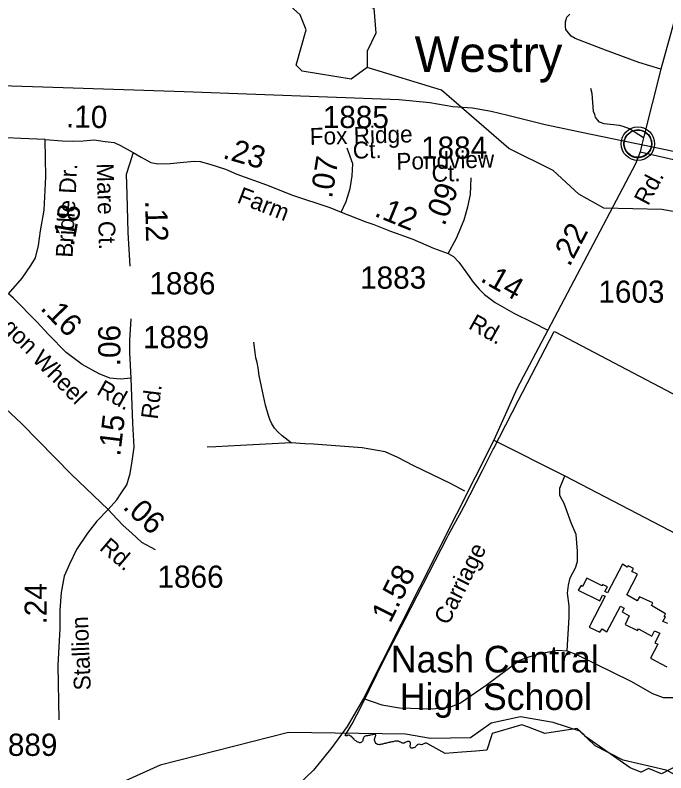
# Model space of a CAD drawing. Extents: x 2220236 to 2384410, y 720751 to 894131.
# Drawn here: x 2322567 to 2326230, y 803754 to 808018 of the extents above; entities that cross this region are included whole.
import ezdxf

# ---------------------------------------------------------------- set-up
doc = ezdxf.new("R2010")
doc.units = 0
for name, color, linetype in [('Exist Boundary Political City Limit New', 7, 'Continuous'), ('Exist Civil Demographics Community CELL', 7, 'Continuous'), ('Exist Civil Demographics Community Label', 7, 'Continuous'), ('Exist Cultural Educational Facility High Footprint', 7, 'Continuous'), ('Exist Hydrographic Creek Single Shore', 7, 'Continuous'), ('Exist Hydrographic Pond Under 1500 Sq Ft', 7, 'Continuous'), ('Exist Railroad Mainline', 7, 'Continuous'), ('Exist Road Non-System Type 51', 7, 'Continuous'), ('Exist Road Secondary Mileage Hundredths English Label', 7, 'Continuous'), ('Exist Road Secondary Type 51 Attributed', 7, 'Continuous'), ('Exist Road Secondary Type 51 Label', 7, 'Continuous'), ('Exist Road Secondary Type 51 Number Label', 7, 'Continuous'), ('Map Preparation Boundary City Limit Buffer Line', 7, 'Continuous')]:
    doc.layers.add(name, color=color, linetype=linetype)

msp = doc.modelspace()

# ---------------------------------------------------------------- linework, layer by layer
at = {"layer": 'Exist Boundary Political City Limit New'}
for points in [[(2324484.5, 803935.2), (2324482, 803936.8), (2324477.2, 803940.9), (2324475.2, 803943.2), (2324473.5, 803944.6), (2324469.5, 803948.7), (2324467.5, 803951), (2324464.5, 803953.4), (2324462.5, 803956.4), (2324457.5, 803959.8), (2324455.8, 803961.1), (2324451.5, 803964.3), (2324449.2, 803965.2), (2324445.8, 803967.5), (2324444.8, 803967.3), (2324443.2, 803966.6), (2324441.2, 803966), (2324439, 803965.4), (2324437.5, 803964.4), (2324435.8, 803963.4), (2324432.2, 803962.7), (2324428.2, 803963.3), (2324425.5, 803964.8), (2324464.2, 804029.9), (2324516.5, 804131.9), (2324647, 804395.9), (2324762.5, 804619.9), (2324999.5, 805079.1), (2325007.2, 805093.3), (2325079, 805227.1), (2325094, 805255.6), (2325198, 805455.8), (2325258.2, 805575), (2325261.8, 805581.4), (2325293, 805642.8), (2325400.8, 805851.8), (2325422.8, 805894.3), (2325601.2, 806238.8), (2325607.8, 806235.3), (2326854, 805581.7)], [(2326302.8, 803799.6), (2326205, 803748.1), (2326132.8, 803779.4), (2326091.2, 803758.9), (2326089.5, 803758), (2326029, 803782), (2325780.2, 803957.6), (2325767.8, 803969.4), (2325731.5, 804003.6), (2325548.8, 803975.8), (2325457, 804010.6), (2325419.8, 804024.7), (2325253.2, 803976.6), (2325247, 803957), (2325222.8, 803881.8), (2325160.5, 803876.8), (2325081, 803870.4), (2324988.8, 803863.1), (2324887.5, 803918.8), (2324883.5, 803921.8), (2324879.2, 803922), (2324876, 803920.9), (2324871.5, 803918.6), (2324867.5, 803916.9), (2324862.5, 803915.1), (2324859.5, 803914.3), (2324855.5, 803912.6), (2324846.8, 803913.4), (2324841.5, 803914.9), (2324834, 803913.8), (2324830.5, 803911.4), (2324828.5, 803908.6), (2324825.5, 803906.6), (2324822, 803902.9), (2324820, 803899.6), (2324817, 803897.4), (2324811.5, 803895.5), (2324807.8, 803894.2), (2324803.5, 803893.3), (2324799, 803892.8), (2324794.5, 803894), (2324792, 803897.5), (2324791.5, 803900), (2324790.5, 803905.6), (2324791, 803909.4), (2324792.5, 803913.4), (2324793, 803918.2), (2324793, 803922.2), (2324792.2, 803923.2), (2324791, 803924.8), (2324790.5, 803926.5), (2324788.2, 803928.3), (2324785.5, 803930.4), (2324782.2, 803930.6), (2324777, 803930.7), (2324775.8, 803930.5), (2324772.2, 803929.2), (2324767, 803927.1), (2324762.8, 803925.1), (2324757.2, 803922.1), (2324753.2, 803921.1), (2324746.8, 803921.9), (2324743.5, 803922.6), (2324739.8, 803924.2), (2324737.5, 803926.1), (2324733.2, 803928.7), (2324730.5, 803929.4), (2324726.5, 803931.1), (2324724.8, 803931.8), (2324719.8, 803931.9), (2324716.2, 803932.6), (2324708, 803932.6), (2324703.8, 803932.3), (2324699, 803930.8), (2324694.8, 803929.7), (2324691.2, 803929), (2324687.5, 803928.4), (2324682.8, 803927.3), (2324678.2, 803926.8), (2324676, 803925.9), (2324669.5, 803924.9), (2324665.2, 803923.8), (2324664, 803923.4), (2324658.2, 803922), (2324656, 803921.8), (2324651.5, 803920.1), (2324644, 803919.1), (2324636.8, 803916.2), (2324632, 803914.9), (2324625.8, 803913.1), (2324620.8, 803912.9), (2324618.8, 803912.3), (2324611, 803913.9), (2324607.2, 803914.1), (2324600.5, 803917), (2324598.5, 803920.1), (2324595.2, 803924.2), (2324594.2, 803929), (2324592.8, 803931.4), (2324591.5, 803935.2), (2324590.8, 803938.6), (2324591, 803942.6), (2324591.8, 803947.9), (2324592.8, 803952.2), (2324593.5, 803955.6), (2324596, 803961.3), (2324597.2, 803965.3), (2324597, 803966.4), (2324595, 803969.4), (2324588.2, 803970.7), (2324585, 803970.2), (2324578.2, 803969), (2324576.5, 803968.8), (2324570.2, 803966.4), (2324566.5, 803965.9), (2324562.8, 803965.3), (2324560.5, 803964.5), (2324555.8, 803964.3), (2324549.8, 803962.9), (2324546.8, 803963.1), (2324542.5, 803961.8), (2324538.2, 803961), (2324533.5, 803958.2), (2324530.8, 803954.9), (2324528.8, 803950.6), (2324526.8, 803945.4), (2324524.8, 803940.9), (2324523.8, 803936.9), (2324522, 803933.4), (2324520.5, 803930.4), (2324515.5, 803925.9), (2324514, 803924.5), (2324509, 803923.5), (2324505.8, 803923.1), (2324503, 803925.1), (2324498.2, 803926.1), (2324496, 803927.7), (2324493.2, 803929.2), (2324489, 803932.6), (2324484.5, 803935.2)]]:
    msp.add_lwpolyline(points, dxfattribs=at)
at = {"layer": 'Exist Civil Demographics Community CELL'}
msp.add_lwpolyline([(2325995.2, 807307.1), (2325996.2, 807312.7), (2325998, 807319.3), (2326000.9, 807326.5), (2326003.9, 807332.2), (2326007.2, 807337.9), (2326011, 807343.1), (2326014.9, 807347.4), (2326019.5, 807352), (2326025, 807356.6), (2326030.5, 807360.3), (2326035.3, 807363.1), (2326040.4, 807365.6), (2326045.9, 807367.9), (2326051.5, 807369.7), (2326055.8, 807370.9), (2326060.7, 807371.6), (2326064.8, 807372.3), (2326071.2, 807372.6), (2326075.6, 807372.5), (2326081.3, 807372.2), (2326086.2, 807371.5), (2326091.1, 807370.5), (2326096.1, 807369.1), (2326101.2, 807367.2), (2326107.9, 807364.2), (2326114.2, 807360.7), (2326119.2, 807357.2), (2326124.4, 807353.2), (2326127.7, 807350), (2326131.8, 807345.7), (2326135.7, 807341), (2326138.8, 807336.4), (2326141.9, 807331.4), (2326144.3, 807326.2), (2326146.4, 807321.2), (2326147.9, 807316.2), (2326149.2, 807311.6), (2326150.3, 807305.5), (2326150.9, 807300.8), (2326151.2, 807294.8), (2326151, 807289.1), (2326150.5, 807283.4), (2326149.5, 807277.9), (2326147.9, 807271.7), (2326146, 807265.9), (2326143.7, 807260.8), (2326140.5, 807254.8), (2326137.2, 807249.5), (2326133.8, 807244.8), (2326129.6, 807240.1), (2326124.3, 807235.1), (2326119.3, 807231), (2326114.3, 807227.5), (2326109.9, 807225), (2326103.1, 807221.8), (2326096, 807219.1), (2326090, 807217.6), (2326083.4, 807216.3), (2326079, 807215.8), (2326074.5, 807215.6), (2326068.9, 807215.6), (2326064.6, 807216), (2326059, 807216.7), (2326053.1, 807218), (2326048.5, 807219.3), (2326043.3, 807221.2), (2326038.7, 807223.2), (2326034.8, 807225.4), (2326028, 807229.5), (2326022.4, 807233.8), (2326017.5, 807238.3), (2326013.1, 807243.1), (2326009.9, 807247.1), (2326006.9, 807251.3), (2326002.8, 807258.4), (2326001.1, 807261.9), (2325999.4, 807265.9), (2325996.8, 807274.1), (2325995.2, 807281.2), (2325994.6, 807286.3), (2325994.2, 807292.7), (2325994.2, 807297.3), (2325994.7, 807303.8)], close=True, dxfattribs=at)
for centre, radius in [((2326072.9, 807294.7), 94.3), ((2326072.6, 807295), 76.7)]:
    msp.add_circle(centre, radius, dxfattribs=at)
at = {"layer": 'Exist Cultural Educational Facility High Footprint'}
msp.add_lwpolyline([(2326241.3, 804594.8), (2326212.8, 804605.3), (2326228.6, 804631.7), (2326221.2, 804634.9), (2326228.6, 804649.7), (2326150.5, 804696.1), (2326156.8, 804710.9), (2326081.8, 804744.7), (2326069.2, 804721.5), (2326011.1, 804756.3), (2326070.7, 804872.5), (2326038, 804887.3), (2326047.5, 804905.2), (2326019, 804918.9), (2326012.7, 804911.5), (2325986.3, 804928.4), (2325901.8, 804767.9), (2325887, 804774.3), (2325901.8, 804800.7), (2325873.3, 804814.4), (2325871.2, 804806), (2325784.6, 804850.3), (2325761.4, 804802.8), (2325752.9, 804808.1), (2325737.1, 804782.7), (2325859.6, 804721.5), (2325874.4, 804754.2), (2325888.1, 804747.9), (2325798.3, 804573.7), (2325859.6, 804545.1), (2325871.2, 804564.2), (2325897.6, 804547.3), (2325975.7, 804691.9), (2325995.8, 804680.3), (2325984.2, 804660.2), (2326024.3, 804638.1), (2326002.1, 804588.4), (2326070.7, 804555.7), (2326077.1, 804564.2), (2326152.1, 804524), (2326166.8, 804553.6), (2326196.4, 804540.9), (2326167.9, 804486), (2326184.8, 804477.6), (2326143.6, 804399.4), (2326236.5, 804350.9)], dxfattribs=at)
at = {"layer": 'Exist Hydrographic Creek Single Shore'}
for points in [[(2328776.1, 805064.4), (2328531, 805369.5), (2328386.1, 805685.2), (2328225.9, 805898.5), (2328117, 805979.4), (2327957.9, 806028.7), (2327373.9, 806063.9), (2327132, 806178.7), (2326619.9, 806532), (2326485, 806664.3), (2326365.9, 806895.8), (2326207, 806925.3), (2325881.9, 806931.8), (2325739.8, 807011.3), (2325596.9, 807143.3), (2325345.9, 807267.6), (2324967, 807596.7), (2324548.9, 807724.1)], [(2329082, 802927.2), (2328682, 802986.3), (2328573.9, 802962.2), (2328366, 802976.7), (2327890, 803088.5), (2327445.9, 803306.7), (2327387, 803314.1), (2327179.9, 803236.7), (2326787.9, 803299.5), (2326704, 803342.1), (2326391.9, 803687.1), (2326233, 803769.1), (2325991, 803824.9), (2325831.9, 803907), (2325747, 803988.8), (2325596.9, 804038.5), (2325413, 804070.4), (2325246.9, 804034.1), (2325130.8, 803950.6), (2324905.9, 803948), (2324764.8, 803971.7), (2324106.8, 803980.9), (2323384, 803797.1), (2323192.9, 803710.6)]]:
    msp.add_lwpolyline(points, dxfattribs=at)
at = {"layer": 'Exist Hydrographic Pond Under 1500 Sq Ft'}
msp.add_lwpolyline([(2324548.9, 807724.1), (2324458.9, 807658), (2324182.9, 807702.5), (2324148.8, 807737.3), (2324205.8, 807936.5), (2324171, 808020.4), (2323851.9, 808309.3), (2323766.8, 808483.1), (2323782, 808582.1), (2323839.8, 808617.4), (2323998.9, 808551.6), (2324436.9, 808106.8), (2324586.8, 808057.1), (2324596.9, 807916.4), (2324548.9, 807816), (2324548.9, 807724.1)], dxfattribs=at)
at = {"layer": 'Exist Railroad Mainline'}
msp.add_lwpolyline([(2321488.8, 807653.4), (2322722.5, 807614.6), (2323518.4, 807589.3), (2324728.3, 807544.3), (2324902.4, 807526.2), (2325030.8, 807503.6), (2325142.6, 807496.8), (2325246.8, 807477.8), (2325341, 807454.9), (2325551.4, 807403.2), (2325809.9, 807348), (2326238.6, 807260.7), (2327130.5, 807060.4), (2328066, 806862.6), (2329318.5, 806586.2), (2329681.9, 806506.8), (2329765.5, 806488.4), (2329846, 806471), (2330182.1, 806397.6), (2331380.2, 806148.5)], dxfattribs=at)
at = {"layer": 'Exist Road Non-System Type 51'}
msp.add_line((2325262.5, 805626.4), (2325661.6, 805425.8), dxfattribs=at)
for points in [[(2326201.9, 807714.1), (2326077.5, 807752.6), (2325890.8, 807820.6), (2325720.3, 807886.9), (2325698.1, 807900.6), (2325667.6, 807938.2), (2325665.5, 807954.3), (2325665.3, 807980.3), (2325673, 808006.2), (2325690.6, 808024.5)], [(2326104, 807327.2), (2326025.5, 807378.4), (2325989.4, 807391.9), (2325969.3, 807397.7), (2325883.3, 807406.8), (2325857.1, 807416.5), (2325845, 807428.4), (2325835, 807444.2), (2325830.8, 807458.3), (2325822.5, 807476.1), (2325815.5, 807578.1), (2325807.2, 807605.9)], [(2326085.5, 807249), (2327880.4, 806836.6), (2328201.1, 806770), (2328830.1, 806646.9), (2328928.4, 806619.9), (2328946.3, 806612.2), (2328974.8, 806582.4), (2328987, 806562.7), (2328999.1, 806550.8), (2329023.4, 806518.9), (2329076, 806469.7), (2329104, 806459.8), (2329260.3, 806413.6), (2329290.6, 806402)], [(2324121.1, 805610.8), (2324069.9, 805650.5), (2324045.1, 805673.7), (2324026.9, 805693.5), (2324010.3, 805721.6), (2324000.5, 805743.1), (2323993.9, 805764.6), (2323975.7, 805822.5), (2323954.2, 805928.4), (2323941, 805989.6), (2323936, 806032.6), (2323928.8, 806064.3), (2323922.8, 806090.4), (2323917.8, 806120.2), (2323911.2, 806178.1)], [(2324121.1, 805610.8), (2323835.7, 805595.6), (2323696, 805588.1), (2323648, 805587.5)], [(2325099.6, 805339.6), (2325018.6, 805382.6), (2324812, 805481.8), (2324721.1, 805528.1), (2324650, 805561.2), (2324521.1, 805582.7), (2324247.5, 805604), (2324198.8, 805605.9), (2324121.1, 805610.8)], [(2325674.3, 804441.7), (2325685.9, 804629.6), (2325685.9, 804695.1), (2325677.4, 804764.8), (2325681.7, 804811.2), (2325692.2, 804851.4), (2325721.8, 804908.4), (2325732.3, 804944.3), (2325732.3, 805001.3), (2325724.9, 805096.3), (2325697.5, 805161.8), (2325657.4, 805269.5), (2325634.1, 805315.9), (2325634.1, 805356.1), (2325661.6, 805425.8)], [(2325661.6, 805425.8), (2326471.5, 805003.4), (2327267.6, 804591.6), (2327819.8, 804306.5), (2327956, 804230.5)], [(2324528.6, 804173.5), (2324632.1, 804137.6), (2324731.4, 804120.7), (2324917.2, 804114.3), (2325020.7, 804124.9), (2325073.5, 804148.1), (2325219.2, 804247.4), (2325405, 804386.8), (2325445.1, 804403.7), (2325531.7, 804426.9), (2325620.4, 804443.8), (2325674.3, 804441.7)], [(2325674.3, 804441.7), (2325731.3, 804418.4), (2326033.3, 804270.6), (2326155.7, 804200.9), (2326215.9, 804177.7), (2326289.8, 804177.7), (2326448.2, 804207.3)]]:
    msp.add_lwpolyline(points, dxfattribs=at)
at = {"layer": 'Exist Road Secondary Type 51 Attributed'}
for points in [[(2326568.2, 810272.9), (2326569.8, 810183), (2326568.1, 810143.3), (2326561.5, 810070.5), (2326543.3, 809895.2), (2326531.8, 809757.9), (2326513.6, 809552.8), (2326498.7, 809339.5), (2326493.8, 809233.6), (2326479.7, 809112.1), (2326464.8, 808978.1), (2326446.7, 808814.4), (2326408.6, 808584.5), (2326390.5, 808490.2), (2326369, 808399.3), (2326345.6, 808281.4), (2326273, 807970.7), (2326201.9, 807714.1), (2326104, 807327.2), (2326095.2, 807289.9)], [(2322736.3, 807317.9), (2322598.7, 807323.7), (2322518.4, 807327.5), (2322432.4, 807325.6), (2322222.8, 807331.7)], [(2322530.4, 806450.3), (2322606.3, 806537.8), (2322656, 806608.6), (2322680.9, 806652.5), (2322698.1, 806721.4), (2322709.5, 806803.6), (2322730.6, 806920.2), (2322740.1, 807107.6), (2322736.3, 807317.9)], [(2322736.3, 807317.9), (2322831.3, 807310.2), (2322892.5, 807308.3), (2322949.8, 807310.2), (2323011, 807315.9), (2323074, 807306.4), (2323123.7, 807302.5), (2323160, 807285.3), (2323230.7, 807245.2)], [(2324402.7, 806908.8), (2324431.3, 806970), (2324452.4, 807042.6), (2324463.8, 807113.4), (2324467.7, 807182.2), (2324437.1, 807270.2)], [(2326095.2, 807289.9), (2326085.5, 807249), (2326059.1, 807181.2), (2326004.5, 807078.6), (2325566.3, 806246.1)], [(2323230.7, 807245.2), (2323211.6, 807180.2), (2323192.5, 807120.9), (2323196.3, 807010), (2323202.1, 806795.8), (2323213.2, 806605.5)], [(2323230.7, 807245.2), (2323276.2, 807219.9), (2323331.6, 807189.3), (2323369.8, 807181.7), (2323440.6, 807183.6), (2323515.1, 807191.2), (2323574.3, 807197), (2323608.7, 807195.1), (2323662.3, 807179.8), (2323752.1, 807151.1), (2323815.2, 807124.3), (2323981.4, 807063.1), (2324128.6, 807005.8), (2324338.8, 806935), (2324402.7, 806908.8)], [(2325004.3, 806677.7), (2325052, 806763.7), (2325094.1, 806867), (2325115.1, 806939.7), (2325130.3, 807009.9), (2325134.1, 807103.6)], [(2324402.7, 806908.8), (2324541.8, 806855.5), (2324585.7, 806840.2), (2324679.4, 806802), (2324805.5, 806758), (2324922.1, 806706.4), (2325004.3, 806677.7)], [(2325004.3, 806677.7), (2325034.5, 806660.7), (2325065.1, 806628.2), (2325112.9, 806561.3), (2325145.3, 806515.4), (2325179.7, 806475.3), (2325210.3, 806446.6), (2325269.6, 806400.7), (2325374.7, 806341.4), (2325481.7, 806287.9), (2325566.3, 806246.1)], [(2323220.9, 805975.7), (2323160.5, 805968.9), (2323099.3, 805974.6), (2323040.1, 805999.5), (2322944.5, 806053), (2322854.7, 806119.9), (2322755.3, 806221.3), (2322688.4, 806292), (2322557.2, 806425.5), (2322530.4, 806450.3)], [(2323220.9, 805975.7), (2323213.2, 806120.4), (2323213.2, 806187.3), (2323220.9, 806309.7)], [(2325566.3, 806246.1), (2325392.1, 805915.1), (2325262.5, 805626.4), (2324528.6, 804173.5), (2324435.7, 804015.1), (2324349.2, 803896.6), (2324302.1, 803839.5), (2324247.6, 803770), (2324118.9, 803647.6)], [(2323091.4, 805236.9), (2323138.7, 805291.2), (2323163.6, 805327.5), (2323196, 805375.3), (2323215.2, 805438.4), (2323226.6, 805509.2), (2323236.2, 805587.6), (2323230.4, 805721.4), (2323220.9, 805975.7)], [(2322420.2, 805889.5), (2322602.5, 805720.3), (2322884.8, 805433.5), (2323091.4, 805236.9)], [(2323091.4, 805236.9), (2323026.4, 805170), (2322974.8, 805103.1), (2322911.7, 805011.3), (2322873.5, 804929.1), (2322842.9, 804860.2), (2322825.7, 804768.4), (2322818.1, 804669), (2322818.1, 804565.8), (2322806.7, 804360.3), (2322813.2, 804052.3)], [(2323091.4, 805236.9), (2323141.1, 805181.4), (2323175.5, 805147), (2323223.2, 805103.1), (2323278.7, 805053.3), (2323355.1, 805011.3)]]:
    msp.add_lwpolyline(points, dxfattribs=at)
at = {"layer": 'Map Preparation Boundary City Limit Buffer Line'}
for points in [[(2324484.5, 803935.2), (2324482, 803936.8), (2324477.2, 803940.9), (2324475.2, 803943.2), (2324473.5, 803944.6), (2324469.5, 803948.7), (2324467.5, 803951), (2324464.5, 803953.4), (2324462.5, 803956.4), (2324457.5, 803959.8), (2324455.8, 803961.1), (2324451.5, 803964.3), (2324449.2, 803965.2), (2324445.8, 803967.5), (2324444.8, 803967.3), (2324443.2, 803966.6), (2324441.2, 803966), (2324439, 803965.4), (2324437.5, 803964.4), (2324435.8, 803963.4), (2324432.2, 803962.7), (2324428.2, 803963.3), (2324425.5, 803964.8), (2324464.2, 804029.9), (2324516.5, 804131.9), (2324647, 804395.9), (2324762.5, 804619.9), (2324999.5, 805079.1), (2325007.2, 805093.3), (2325079, 805227.1), (2325094, 805255.6), (2325198, 805455.8), (2325258.2, 805575), (2325261.8, 805581.4), (2325293, 805642.8), (2325400.8, 805851.8), (2325422.8, 805894.3), (2325601.2, 806238.8), (2325607.8, 806235.3), (2326854, 805581.7)], [(2326302.8, 803799.6), (2326205, 803748.1), (2326132.8, 803779.4), (2326091.2, 803758.9), (2326089.5, 803758), (2326029, 803782), (2325780.2, 803957.6), (2325767.8, 803969.4), (2325731.5, 804003.6), (2325548.8, 803975.8), (2325457, 804010.6), (2325419.8, 804024.7), (2325253.2, 803976.6), (2325247, 803957), (2325222.8, 803881.8), (2325160.5, 803876.8), (2325081, 803870.4), (2324988.8, 803863.1), (2324887.5, 803918.8), (2324883.5, 803921.8), (2324879.2, 803922), (2324876, 803920.9), (2324871.5, 803918.6), (2324867.5, 803916.9), (2324862.5, 803915.1), (2324859.5, 803914.3), (2324855.5, 803912.6), (2324846.8, 803913.4), (2324841.5, 803914.9), (2324834, 803913.8), (2324830.5, 803911.4), (2324828.5, 803908.6), (2324825.5, 803906.6), (2324822, 803902.9), (2324820, 803899.6), (2324817, 803897.4), (2324811.5, 803895.5), (2324807.8, 803894.2), (2324803.5, 803893.3), (2324799, 803892.8), (2324794.5, 803894), (2324792, 803897.5), (2324791.5, 803900), (2324790.5, 803905.6), (2324791, 803909.4), (2324792.5, 803913.4), (2324793, 803918.2), (2324793, 803922.2), (2324792.2, 803923.2), (2324791, 803924.8), (2324790.5, 803926.5), (2324788.2, 803928.3), (2324785.5, 803930.4), (2324782.2, 803930.6), (2324777, 803930.7), (2324775.8, 803930.5), (2324772.2, 803929.2), (2324767, 803927.1), (2324762.8, 803925.1), (2324757.2, 803922.1), (2324753.2, 803921.1), (2324746.8, 803921.9), (2324743.5, 803922.6), (2324739.8, 803924.2), (2324737.5, 803926.1), (2324733.2, 803928.7), (2324730.5, 803929.4), (2324726.5, 803931.1), (2324724.8, 803931.8), (2324719.8, 803931.9), (2324716.2, 803932.6), (2324708, 803932.6), (2324703.8, 803932.3), (2324699, 803930.8), (2324694.8, 803929.7), (2324691.2, 803929), (2324687.5, 803928.4), (2324682.8, 803927.3), (2324678.2, 803926.8), (2324676, 803925.9), (2324669.5, 803924.9), (2324665.2, 803923.8), (2324664, 803923.4), (2324658.2, 803922), (2324656, 803921.8), (2324651.5, 803920.1), (2324644, 803919.1), (2324636.8, 803916.2), (2324632, 803914.9), (2324625.8, 803913.1), (2324620.8, 803912.9), (2324618.8, 803912.3), (2324611, 803913.9), (2324607.2, 803914.1), (2324600.5, 803917), (2324598.5, 803920.1), (2324595.2, 803924.2), (2324594.2, 803929), (2324592.8, 803931.4), (2324591.5, 803935.2), (2324590.8, 803938.6), (2324591, 803942.6), (2324591.8, 803947.9), (2324592.8, 803952.2), (2324593.5, 803955.6), (2324596, 803961.3), (2324597.2, 803965.3), (2324597, 803966.4), (2324595, 803969.4), (2324588.2, 803970.7), (2324585, 803970.2), (2324578.2, 803969), (2324576.5, 803968.8), (2324570.2, 803966.4), (2324566.5, 803965.9), (2324562.8, 803965.3), (2324560.5, 803964.5), (2324555.8, 803964.3), (2324549.8, 803962.9), (2324546.8, 803963.1), (2324542.5, 803961.8), (2324538.2, 803961), (2324533.5, 803958.2), (2324530.8, 803954.9), (2324528.8, 803950.6), (2324526.8, 803945.4), (2324524.8, 803940.9), (2324523.8, 803936.9), (2324522, 803933.4), (2324520.5, 803930.4), (2324515.5, 803925.9), (2324514, 803924.5), (2324509, 803923.5), (2324505.8, 803923.1), (2324503, 803925.1), (2324498.2, 803926.1), (2324496, 803927.7), (2324493.2, 803929.2), (2324489, 803932.6), (2324484.5, 803935.2)]]:
    msp.add_lwpolyline(points, dxfattribs=at)

# ---------------------------------------------------------------- texts
at = {"layer": 'Exist Civil Demographics Community Label'}
msp.add_text('Westry', height=200, dxfattribs=at).set_placement((2324815.9, 807698.9))
at = {"layer": 'Exist Road Non-System Type 51'}
for s, p in [('Nash Central', (2324682.2, 804319.1)), ('High School', (2324732.7, 804108))]:
    msp.add_text(s, height=150, dxfattribs=at).set_placement(p)
at = {"layer": 'Exist Road Secondary Mileage Hundredths English Label'}
for s, rotation, p in [('.10', 359.0091, (2322852.9, 807386.5)), ('.23', 344.0482, (2323730.8, 807214.7)), ('.07', 80.7929, (2324350.7, 806983.5)), ('.09', 69.4732, (2324983.8, 806826.9)), ('.12', 271.5336, (2323298.5, 806973.6)), ('.12', 337.7879, (2324583.7, 806889.8)), ('.18', 79.7821, (2322896.7, 806713.1)), ('.22', 62.2414, (2325687.8, 806598.5)), ('.14', 330.5821, (2325180.3, 806523.8)), ('.16', 314.4416, (2322703.6, 806365.6)), ('.06', 90, (2323159.6, 806042.5)), ('.15', 83.0499, (2323157.9, 805532.5)), ('.06', 317.3735, (2323167.6, 805245.1)), ('1.58', 63.5, (2324678.8, 804592.1)), ('.24', 90, (2322745.4, 804588.9))]:
    msp.add_text(s, height=125, rotation=rotation, dxfattribs=at).set_placement(p)
at = {"layer": 'Exist Road Secondary Type 51 Label'}
for s, rotation, p in [('Fox Ridge', 1.4273, (2324227, 807288)), ('Ct.', 1.4273, (2324469.1, 807210.4)), ('Pondview', 1.4273, (2324714.4, 807147.5)), ('Mare Ct.', 271.5336, (2323026, 807183.8)), ('Ct.', 1.4273, (2324912.8, 807080.1)), ('Bridle Dr.', 87.0805, (2322890.2, 806652.1)), ('Rd.', 62.1596, (2326130.6, 806941.6)), ('Farm', 338.7051, (2323810.9, 806965.8)), ('Wagon', 315.7314, (2322350.3, 806385.8)), ('Rd.', 330.5821, (2325113.5, 806258)), ('Wheel', 314.506, (2322657.2, 806077.3)), ('Rd.', 330.7403, (2323019.4, 805887.6)), ('Rd.', 83.0498, (2323369.1, 805740.7)), ('Rd.', 319.6443, (2323036.4, 805013.3)), ('Carriage', 63.5, (2325005.2, 804580.8)), ('Stallion', 92.373, (2322993.5, 804220.3))]:
    msp.add_text(s, height=95, rotation=rotation, dxfattribs=at).set_placement(p)
at = {"layer": 'Exist Road Secondary Type 51 Number Label'}
for s, p in [('1885', (2324299.1, 807382.8)), ('1884', (2324852.3, 807210.2)), ('1883', (2324509.2, 806479)), ('1886', (2323323, 806447)), ('1603', (2325850.6, 806399.7)), ('1889', (2323287, 806144)), ('1866', (2323368.7, 804795.9)), ('1889', (2322433.1, 803849.7))]:
    msp.add_text(s, height=125, dxfattribs=at).set_placement(p)

doc.saveas('drawing.dxf')
